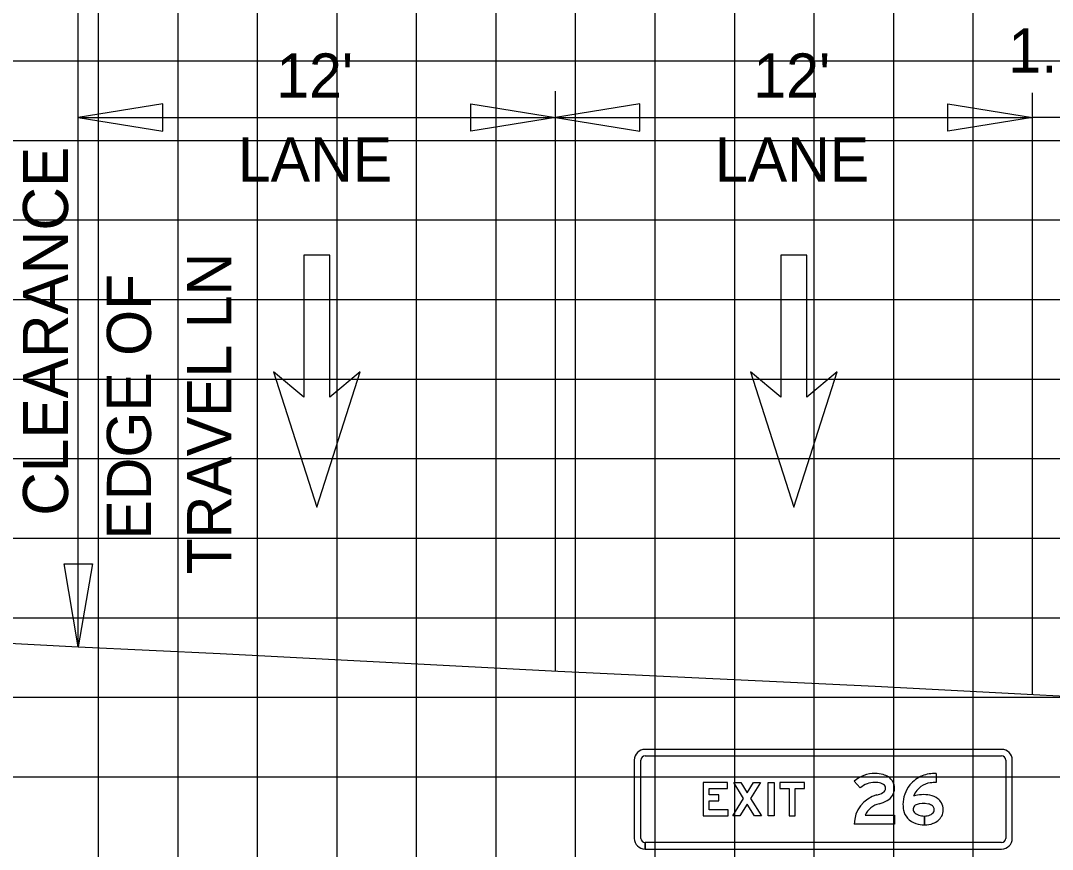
# Model space of a CAD drawing. Extents: x 1797809 to 2198143, y 249608 to 1237864.
# Drawn here: x 2197022.75 to 2197048.7, y 1237274.22 to 1237295.06 of the extents above; entities that cross this region are included whole.
import ezdxf

# ---------------------------------------------------------------- set-up
doc = ezdxf.new("R2010")
doc.units = 0
for name, color, linetype in [('3', 7, 'Continuous'), ('Default', 7, 'Continuous'), ('DESIGN - TRAFFIC CONTROL PERMANENT - Signs', 7, 'Continuous'), ('GSBWFILL', 7, 'Continuous'), ('GSCOLORFILL', 7, 'Continuous'), ('GSDIMS', 7, 'Continuous'), ('GSOUTLINE', 7, 'Continuous'), ('GSSHT', 7, 'Continuous'), ('Level 28', 7, 'Continuous'), ('Level 55', 7, 'Continuous')]:
    doc.layers.add(name, color=color, linetype=linetype)

msp = doc.modelspace()

# ---------------------------------------------------------------- linework, layer by layer
at = {"layer": '3'}
for p, q in [((2197024.197, 1237279.317), (2197024.197, 1237297.317)), ((2197036.197, 1237278.705), (2197036.197, 1237293.283)), ((2197048.197, 1237278.118), (2197048.197, 1237293.244))]:
    msp.add_line(p, q, dxfattribs=at)
at = {"layer": 'Default'}
msp.add_line((2197024.197, 1237279.317), (2197024.197, 1237317.568), dxfattribs=at)
at = {"layer": 'DESIGN - TRAFFIC CONTROL PERMANENT - Signs'}
msp.add_lwpolyline([(2197010.047, 1237280.03), (2197015.812, 1237279.76), (2197024.197, 1237279.317), (2197027.767, 1237279.15), (2197036.258, 1237278.701), (2197044.242, 1237278.327), (2197061.457, 1237277.418), (2197065.009, 1237277.251), (2197073.457, 1237276.805), (2197080.286, 1237276.444), (2197083.246, 1237276.306), (2197084.123, 1237276.259), (2197084.492, 1237276.242)], dxfattribs=at)
at = {"layer": 'GSBWFILL'}
for points in [[(2197040.54, 1237275.216), (2197040.065, 1237275.216), (2197040.065, 1237275.441), (2197040.311, 1237275.441), (2197040.311, 1237275.591), (2197040.065, 1237275.591), (2197040.065, 1237275.75), (2197040.528, 1237275.75), (2197040.528, 1237275.9), (2197039.915, 1237275.9), (2197039.915, 1237275.066), (2197040.54, 1237275.066)], [(2197041.205, 1237275.066), (2197041.019, 1237275.362), (2197040.834, 1237275.066), (2197040.657, 1237275.066), (2197040.931, 1237275.503), (2197040.682, 1237275.9), (2197040.859, 1237275.9), (2197041.019, 1237275.644), (2197041.18, 1237275.9), (2197041.357, 1237275.9), (2197041.108, 1237275.503), (2197041.382, 1237275.066)], [(2197041.548, 1237275.066), (2197041.548, 1237275.9), (2197041.698, 1237275.9), (2197041.698, 1237275.066)], [(2197041.84, 1237275.75), (2197042.078, 1237275.75), (2197042.078, 1237275.066), (2197042.228, 1237275.066), (2197042.228, 1237275.75), (2197042.465, 1237275.75), (2197042.465, 1237275.9), (2197041.84, 1237275.9)]]:
    msp.add_lwpolyline(points, close=True, dxfattribs=at)
for points in [[(2197043.861, 1237275.767), (2197043.715, 1237275.938)], [(2197045.777, 1237276.13), (2197045.777, 1237275.905)], [(2197043.99, 1237275.083), (2197044.728, 1237275.083), (2197044.728, 1237274.858), (2197043.715, 1237274.858)], [(2197045.479, 1237275.061), (2197045.479, 1237274.836)], [(2197045.479, 1237274.836), (2197045.479, 1237275.061)]]:
    msp.add_lwpolyline(points, dxfattribs=at)
for centre, major_axis, start_param, end_param in [((2197044.237, 1237275.323), (0, 0.807), 0, 0.70376), ((2197044.237, 1237275.323), (0, 0.582), 0, 0.70376), ((2197044.237, 1237275.34), (0, 0.79), 6.02311, 6.283185), ((2197044.237, 1237275.34), (0, 0.565), 6.02311, 6.283185), ((2197044.322, 1237275.66), (0, 0.458), 5.706931, 6.02311), ((2197044.386, 1237275.758), (0, 0.342), 4.712389, 5.706931), ((2197045.791, 1237275.264), (0, 0.893), 0.638464, 0.866813), ((2197045.694, 1237275.395), (0, 0.73), 0.134155, 0.638471), ((2197045.694, 1237275.395), (0, 0.505), 0.134155, 0.638471), ((2197045.777, 1237274.778), (0, 1.352), 6.283185, 6.41734), ((2197045.777, 1237274.778), (0, 1.127), 0, 0.134155), ((2197044.108, 1237276.271), (0, 0.704), 3.392123, 3.626327), ((2197044.322, 1237275.66), (0, 0.233), 5.706931, 6.02311), ((2197044.378, 1237275.758), (0, 0.124), 3.626327, 4.712389), ((2197044.386, 1237275.758), (0, 0.117), 4.712389, 5.706931), ((2197044.378, 1237275.758), (0, 0.349), 3.626327, 4.712389), ((2197045.737, 1237275.349), (0, 0.797), 0.905406, 1.570796), ((2197045.737, 1237275.349), (0, 0.572), 0.912917, 1.195206), ((2197045.791, 1237275.264), (0, 0.668), 0.638461, 0.860244), ((2197044.47, 1237274.858), (0, 0.755), 0.25053, 1.570796), ((2197044.108, 1237276.271), (0, 0.929), 3.392123, 3.626327), ((2197045.458, 1237274.77), (0, 0.829), 6.090019, 6.593179), ((2197045.458, 1237274.77), (0, 0.604), 6.090019, 6.593179), ((2197045.524, 1237275.106), (0, 0.487), 5.634496, 6.090017), ((2197045.615, 1237275.227), (0, 0.335), 5.237857, 5.634492), ((2197045.601, 1237275.218), (0, 0.352), 4.712389, 5.237857), ((2197044.47, 1237274.858), (0, 0.53), 0.25053, 1.132058), ((2197045.606, 1237275.349), (0, 0.666), 1.570796, 1.784619), ((2197045.351, 1237275.279), (0, 0.402), 1.748918, 2.304124), ((2197045.315, 1237275.233), (0, 0.119), 0.35159, 2.216564), ((2197045.423, 1237275.344), (0, 0.274), 2.304124, 2.823757), ((2197045.524, 1237275.106), (0, 0.262), 5.6345, 6.090015), ((2197045.552, 1237275.267), (0, 0.192), 3.51487, 4.172439), ((2197045.615, 1237275.227), (0, 0.11), 5.237857, 5.634492), ((2197045.601, 1237275.218), (0, 0.127), 4.712389, 5.237857), ((2197045.613, 1237275.218), (0, 0.115), 4.261086, 4.712389), ((2197045.613, 1237275.218), (0, 0.34), 4.229443, 4.712389), ((2197045.423, 1237275.344), (0, 0.499), 2.304124, 2.823757), ((2197045.479, 1237275.515), (0, 0.679), 2.823757, 3.141593), ((2197045.479, 1237275.515), (0, 0.454), 2.823757, 3.141593), ((2197045.479, 1237275.451), (0, 0.39), 3.141673, 3.514879), ((2197045.479, 1237275.451), (0, 0.615), 3.141643, 3.514879), ((2197045.552, 1237275.267), (0, 0.417), 3.514875, 4.194509)]:
    msp.add_ellipse(centre, major_axis=major_axis, ratio=0.999994, start_param=start_param, end_param=end_param, dxfattribs=at)
at = {"layer": 'GSCOLORFILL'}
for p, q in [((2197047.419, 1237276.737), (2197038.453, 1237276.737)), ((2197038.182, 1237276.466), (2197038.182, 1237274.5)), ((2197038.348, 1237274.5), (2197038.348, 1237276.466)), ((2197038.453, 1237276.571), (2197047.419, 1237276.571)), ((2197047.523, 1237276.466), (2197047.523, 1237274.5)), ((2197047.69, 1237274.5), (2197047.69, 1237276.466)), ((2197038.453, 1237274.229), (2197038.453, 1237274.396)), ((2197047.419, 1237274.396), (2197038.454, 1237274.396)), ((2197038.454, 1237274.396), (2197038.454, 1237274.229)), ((2197038.454, 1237274.229), (2197047.419, 1237274.229))]:
    msp.add_line(p, q, dxfattribs=at)
for points in [[(2197040.54, 1237275.216), (2197040.065, 1237275.216), (2197040.065, 1237275.441), (2197040.311, 1237275.441), (2197040.311, 1237275.591), (2197040.065, 1237275.591), (2197040.065, 1237275.75), (2197040.528, 1237275.75), (2197040.528, 1237275.9), (2197039.915, 1237275.9), (2197039.915, 1237275.066), (2197040.54, 1237275.066)], [(2197041.205, 1237275.066), (2197041.019, 1237275.362), (2197040.834, 1237275.066), (2197040.657, 1237275.066), (2197040.931, 1237275.503), (2197040.682, 1237275.9), (2197040.859, 1237275.9), (2197041.019, 1237275.644), (2197041.18, 1237275.9), (2197041.357, 1237275.9), (2197041.108, 1237275.503), (2197041.382, 1237275.066)], [(2197041.548, 1237275.066), (2197041.548, 1237275.9), (2197041.698, 1237275.9), (2197041.698, 1237275.066)], [(2197041.84, 1237275.75), (2197042.078, 1237275.75), (2197042.078, 1237275.066), (2197042.228, 1237275.066), (2197042.228, 1237275.75), (2197042.465, 1237275.75), (2197042.465, 1237275.9), (2197041.84, 1237275.9)]]:
    msp.add_lwpolyline(points, close=True, dxfattribs=at)
for points in [[(2197043.861, 1237275.767), (2197043.715, 1237275.938)], [(2197045.777, 1237276.13), (2197045.777, 1237275.905)], [(2197043.99, 1237275.083), (2197044.728, 1237275.083), (2197044.728, 1237274.858), (2197043.715, 1237274.858)], [(2197045.479, 1237275.061), (2197045.479, 1237274.836)], [(2197045.479, 1237274.836), (2197045.479, 1237275.061)]]:
    msp.add_lwpolyline(points, dxfattribs=at)
for centre, radius, start, end in [((2197038.453, 1237276.466), 0.271, 90, 180), ((2197047.419, 1237276.466), 0.271, 0, 90), ((2197038.453, 1237276.466), 0.104, 90, 180), ((2197047.419, 1237276.466), 0.104, 0, 90), ((2197038.453, 1237274.5), 0.271, 180, 270), ((2197038.453, 1237274.5), 0.104, 180, 270), ((2197047.419, 1237274.5), 0.271, 270, 0), ((2197047.419, 1237274.5), 0.104, 270, 0)]:
    msp.add_arc(centre, radius, start, end, dxfattribs=at)
for centre, major_axis, start_param, end_param in [((2197044.237, 1237275.323), (0, 0.807), 0, 0.70376), ((2197044.237, 1237275.323), (0, 0.582), 0, 0.70376), ((2197044.237, 1237275.34), (0, 0.79), 6.02311, 6.283185), ((2197044.237, 1237275.34), (0, 0.565), 6.02311, 6.283185), ((2197044.322, 1237275.66), (0, 0.458), 5.706931, 6.02311), ((2197044.386, 1237275.758), (0, 0.342), 4.712389, 5.706931), ((2197045.791, 1237275.264), (0, 0.893), 0.638464, 0.866813), ((2197045.694, 1237275.395), (0, 0.73), 0.134155, 0.638471), ((2197045.694, 1237275.395), (0, 0.505), 0.134155, 0.638471), ((2197045.777, 1237274.778), (0, 1.352), 6.283185, 6.41734), ((2197045.777, 1237274.778), (0, 1.127), 0, 0.134155), ((2197044.108, 1237276.271), (0, 0.704), 3.392123, 3.626327), ((2197044.322, 1237275.66), (0, 0.233), 5.706931, 6.02311), ((2197044.378, 1237275.758), (0, 0.124), 3.626327, 4.712389), ((2197044.386, 1237275.758), (0, 0.117), 4.712389, 5.706931), ((2197044.378, 1237275.758), (0, 0.349), 3.626327, 4.712389), ((2197045.737, 1237275.349), (0, 0.797), 0.905406, 1.570796), ((2197045.737, 1237275.349), (0, 0.572), 0.912917, 1.195206), ((2197045.791, 1237275.264), (0, 0.668), 0.638461, 0.860244), ((2197044.47, 1237274.858), (0, 0.755), 0.25053, 1.570796), ((2197044.108, 1237276.271), (0, 0.929), 3.392123, 3.626327), ((2197045.458, 1237274.77), (0, 0.829), 6.090019, 6.593179), ((2197045.458, 1237274.77), (0, 0.604), 6.090019, 6.593179), ((2197045.524, 1237275.106), (0, 0.487), 5.634496, 6.090017), ((2197045.615, 1237275.227), (0, 0.335), 5.237857, 5.634492), ((2197045.601, 1237275.218), (0, 0.352), 4.712389, 5.237857), ((2197044.47, 1237274.858), (0, 0.53), 0.25053, 1.132058), ((2197045.606, 1237275.349), (0, 0.666), 1.570796, 1.784619), ((2197045.351, 1237275.279), (0, 0.402), 1.748918, 2.304124), ((2197045.315, 1237275.233), (0, 0.119), 0.35159, 2.216564), ((2197045.423, 1237275.344), (0, 0.274), 2.304124, 2.823757), ((2197045.524, 1237275.106), (0, 0.262), 5.6345, 6.090015), ((2197045.552, 1237275.267), (0, 0.192), 3.51487, 4.172439), ((2197045.615, 1237275.227), (0, 0.11), 5.237857, 5.634492), ((2197045.601, 1237275.218), (0, 0.127), 4.712389, 5.237857), ((2197045.613, 1237275.218), (0, 0.115), 4.261086, 4.712389), ((2197045.613, 1237275.218), (0, 0.34), 4.229443, 4.712389), ((2197045.423, 1237275.344), (0, 0.499), 2.304124, 2.823757), ((2197045.479, 1237275.515), (0, 0.679), 2.823757, 3.141593), ((2197045.479, 1237275.515), (0, 0.454), 2.823757, 3.141593), ((2197045.479, 1237275.451), (0, 0.39), 3.141673, 3.514879), ((2197045.479, 1237275.451), (0, 0.615), 3.141643, 3.514879), ((2197045.552, 1237275.267), (0, 0.417), 3.514875, 4.194509)]:
    msp.add_ellipse(centre, major_axis=major_axis, ratio=0.999994, start_param=start_param, end_param=end_param, dxfattribs=at)
at = {"layer": 'GSDIMS'}
for p, q in [((2197024.197, 1237292.621), (2197036.197, 1237292.621)), ((2197036.197, 1237292.621), (2197048.197, 1237292.621)), ((2197049.447, 1237292.621), (2197048.197, 1237292.621))]:
    msp.add_line(p, q, dxfattribs=at)
for points in [[(2197024.197, 1237292.621), (2197026.325, 1237292.273), (2197026.325, 1237292.968)], [(2197036.197, 1237292.621), (2197034.068, 1237292.273), (2197034.068, 1237292.968)], [(2197036.197, 1237292.621), (2197038.325, 1237292.273), (2197038.325, 1237292.968)], [(2197048.197, 1237292.621), (2197046.068, 1237292.273), (2197046.068, 1237292.968)], [(2197024.197, 1237279.317), (2197023.842, 1237281.4), (2197024.552, 1237281.4)]]:
    msp.add_lwpolyline(points, close=True, dxfattribs=at)
at = {"layer": 'GSOUTLINE'}
for points in [[(2197040.54, 1237275.216), (2197040.065, 1237275.216), (2197040.065, 1237275.441), (2197040.311, 1237275.441), (2197040.311, 1237275.591), (2197040.065, 1237275.591), (2197040.065, 1237275.75), (2197040.528, 1237275.75), (2197040.528, 1237275.9), (2197039.915, 1237275.9), (2197039.915, 1237275.066), (2197040.54, 1237275.066)], [(2197041.205, 1237275.066), (2197041.019, 1237275.362), (2197040.834, 1237275.066), (2197040.657, 1237275.066), (2197040.931, 1237275.503), (2197040.682, 1237275.9), (2197040.859, 1237275.9), (2197041.019, 1237275.644), (2197041.18, 1237275.9), (2197041.357, 1237275.9), (2197041.108, 1237275.503), (2197041.382, 1237275.066)], [(2197041.548, 1237275.066), (2197041.548, 1237275.9), (2197041.698, 1237275.9), (2197041.698, 1237275.066)], [(2197041.84, 1237275.75), (2197042.078, 1237275.75), (2197042.078, 1237275.066), (2197042.228, 1237275.066), (2197042.228, 1237275.75), (2197042.465, 1237275.75), (2197042.465, 1237275.9), (2197041.84, 1237275.9)]]:
    msp.add_lwpolyline(points, close=True, dxfattribs=at)
for points in [[(2197043.861, 1237275.767), (2197043.715, 1237275.938)], [(2197045.777, 1237276.13), (2197045.777, 1237275.905)], [(2197043.99, 1237275.083), (2197044.728, 1237275.083), (2197044.728, 1237274.858), (2197043.715, 1237274.858)]]:
    msp.add_lwpolyline(points, dxfattribs=at)
for centre, major_axis, start_param, end_param in [((2197044.237, 1237275.323), (0, 0.807), 0, 0.70376), ((2197044.237, 1237275.323), (0, 0.582), 0, 0.70376), ((2197044.237, 1237275.34), (0, 0.79), 6.02311, 6.283185), ((2197044.237, 1237275.34), (0, 0.565), 6.02311, 6.283185), ((2197044.322, 1237275.66), (0, 0.458), 5.706931, 6.02311), ((2197044.386, 1237275.758), (0, 0.342), 4.712389, 5.706931), ((2197045.791, 1237275.264), (0, 0.893), 0.638464, 0.866813), ((2197045.694, 1237275.395), (0, 0.73), 0.134155, 0.638471), ((2197045.694, 1237275.395), (0, 0.505), 0.134155, 0.638471), ((2197045.777, 1237274.778), (0, 1.352), 6.283185, 6.41734), ((2197045.777, 1237274.778), (0, 1.127), 0, 0.134155), ((2197044.108, 1237276.271), (0, 0.704), 3.392123, 3.626327), ((2197044.322, 1237275.66), (0, 0.233), 5.706931, 6.02311), ((2197044.378, 1237275.758), (0, 0.124), 3.626327, 4.712389), ((2197044.386, 1237275.758), (0, 0.117), 4.712389, 5.706931), ((2197044.378, 1237275.758), (0, 0.349), 3.626327, 4.712389), ((2197045.737, 1237275.349), (0, 0.797), 0.905406, 1.570796), ((2197045.737, 1237275.349), (0, 0.572), 0.912917, 1.195206), ((2197045.791, 1237275.264), (0, 0.668), 0.638461, 0.860244), ((2197044.47, 1237274.858), (0, 0.755), 0.25053, 1.570796), ((2197044.108, 1237276.271), (0, 0.929), 3.392123, 3.626327), ((2197045.458, 1237274.77), (0, 0.829), 6.090019, 6.593179), ((2197045.458, 1237274.77), (0, 0.604), 6.090019, 6.593179), ((2197045.524, 1237275.106), (0, 0.487), 5.634496, 6.090017), ((2197045.615, 1237275.227), (0, 0.335), 5.237857, 5.634492), ((2197045.601, 1237275.218), (0, 0.352), 4.712389, 5.237857), ((2197044.47, 1237274.858), (0, 0.53), 0.25053, 1.132058), ((2197045.606, 1237275.349), (0, 0.666), 1.570796, 1.784619), ((2197045.351, 1237275.279), (0, 0.402), 1.748918, 2.304124), ((2197045.315, 1237275.233), (0, 0.119), 0.35159, 2.216564), ((2197045.423, 1237275.344), (0, 0.274), 2.304124, 2.823757), ((2197045.524, 1237275.106), (0, 0.262), 5.6345, 6.090015), ((2197045.552, 1237275.267), (0, 0.192), 3.51487, 4.172439), ((2197045.615, 1237275.227), (0, 0.11), 5.237857, 5.634492), ((2197045.601, 1237275.218), (0, 0.127), 4.712389, 5.237857), ((2197045.613, 1237275.218), (0, 0.115), 4.261086, 4.712389), ((2197045.613, 1237275.218), (0, 0.34), 4.229443, 4.712389), ((2197045.423, 1237275.344), (0, 0.499), 2.304124, 2.823757), ((2197045.479, 1237275.515), (0, 0.679), 2.823757, 3.141593), ((2197045.479, 1237275.515), (0, 0.454), 2.823757, 3.141593), ((2197045.479, 1237275.451), (0, 0.39), 3.141593, 3.514879), ((2197045.479, 1237275.451), (0, 0.615), 3.141593, 3.514879), ((2197045.552, 1237275.267), (0, 0.417), 3.514875, 4.194509)]:
    msp.add_ellipse(centre, major_axis=major_axis, ratio=0.999994, start_param=start_param, end_param=end_param, dxfattribs=at)
at = {"layer": 'GSSHT'}
for p, q in [((2197024.707, 1237248.046), (2197024.707, 1237318.046)), ((2197026.707, 1237248.046), (2197026.707, 1237318.046)), ((2197028.707, 1237248.046), (2197028.707, 1237318.046)), ((2197030.707, 1237248.046), (2197030.707, 1237318.046)), ((2197032.707, 1237248.046), (2197032.707, 1237318.046)), ((2197034.707, 1237248.046), (2197034.707, 1237318.046)), ((2197036.707, 1237248.046), (2197036.707, 1237318.046)), ((2197038.707, 1237248.046), (2197038.707, 1237318.046)), ((2197040.707, 1237248.046), (2197040.707, 1237318.046)), ((2197042.707, 1237248.046), (2197042.707, 1237318.046)), ((2197044.707, 1237248.046), (2197044.707, 1237318.046)), ((2197046.707, 1237248.046), (2197046.707, 1237318.046)), ((2196954.707, 1237294.046), (2197214.707, 1237294.046)), ((2196954.707, 1237292.046), (2197214.707, 1237292.046)), ((2196954.707, 1237290.046), (2197214.707, 1237290.046)), ((2196954.707, 1237288.046), (2197214.707, 1237288.046)), ((2196954.707, 1237286.046), (2197214.707, 1237286.046)), ((2196954.707, 1237284.046), (2197214.707, 1237284.046)), ((2196954.707, 1237282.046), (2197214.707, 1237282.046)), ((2196954.707, 1237280.046), (2197214.707, 1237280.046)), ((2196954.707, 1237278.046), (2197214.707, 1237278.046)), ((2196954.707, 1237276.046), (2197214.707, 1237276.046))]:
    msp.add_line(p, q, dxfattribs=at)
at = {"layer": 'Level 28'}
for p, q in [((2197030.524, 1237289.159), (2197029.87, 1237289.159)), ((2197029.87, 1237289.159), (2197029.87, 1237285.588)), ((2197030.524, 1237285.588), (2197030.524, 1237289.159)), ((2197042.524, 1237289.159), (2197041.87, 1237289.159)), ((2197041.87, 1237289.159), (2197041.87, 1237285.588)), ((2197042.524, 1237285.588), (2197042.524, 1237289.159)), ((2197029.87, 1237285.588), (2197029.108, 1237286.227)), ((2197029.108, 1237286.227), (2197030.197, 1237282.829)), ((2197030.197, 1237282.829), (2197031.286, 1237286.227)), ((2197031.286, 1237286.227), (2197030.524, 1237285.588)), ((2197041.87, 1237285.588), (2197041.108, 1237286.227)), ((2197041.108, 1237286.227), (2197042.197, 1237282.829)), ((2197042.197, 1237282.829), (2197043.286, 1237286.227)), ((2197043.286, 1237286.227), (2197042.524, 1237285.588))]:
    msp.add_line(p, q, dxfattribs=at)

# ---------------------------------------------------------------- texts
at = {"layer": 'Level 55'}
for s, p in [("1.25'", (2197047.589, 1237293.749)), ("12'", (2197029.176, 1237293.121)), ("12'", (2197041.176, 1237293.121)), ('LANE', (2197028.211, 1237291.01)), ('LANE', (2197040.211, 1237291.01))]:
    msp.add_text(s, height=1.1105, dxfattribs=at).set_placement(p)
for s, height, p in [('CLEARANCE', 1.1346, (2197023.94, 1237282.61)), ('TRAVEL LN', 1.1105, (2197028.044, 1237281.134)), ('EDGE OF', 1.1105, (2197026.026, 1237282.008))]:
    msp.add_text(s, height=height, rotation=90, dxfattribs=at).set_placement(p)

doc.saveas('drawing.dxf')
